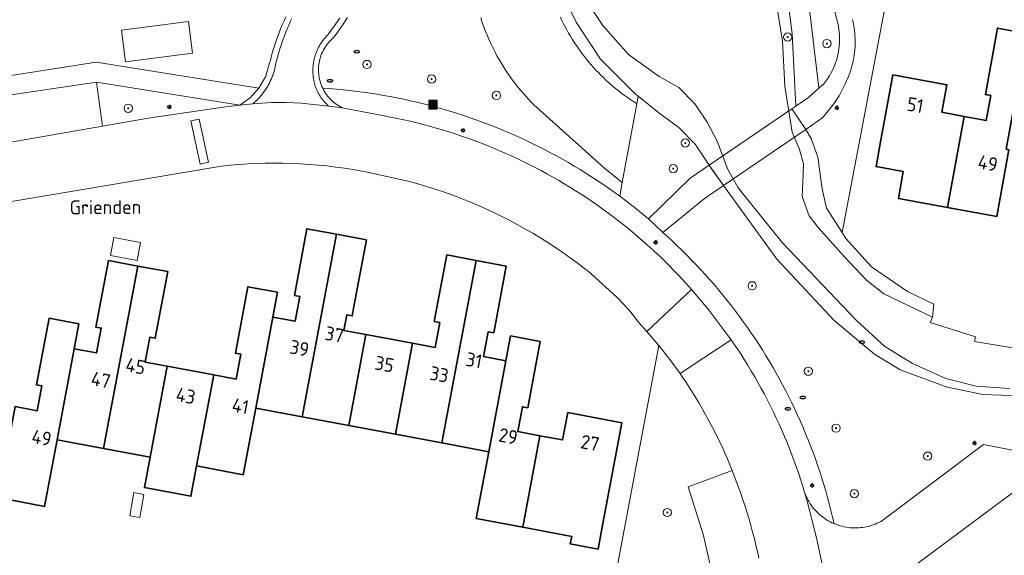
# Model space of a CAD drawing. Header units: metres. Extents: x 152610 to 160096, y 456114 to 462495.
# Tile 596 of 656: x 158899 to 158995, y 460584 to 460636. Entities that reach past the tile are written whole.
import ezdxf
from ezdxf.enums import TextEntityAlignment as Align

# ---------------------------------------------------------------- set-up
doc = ezdxf.new("R2010")
doc.units = ezdxf.units.M
doc.header["$LTSCALE"] = 0.5
doc.layers.get('0').update_dxf_attribs({"linetype": 'CONTINUOUS'})
for name, color, linetype, lineweight in [('B-PV-GK-BESCHOEIING-G', 251, 'GK-BESCHOEIING-SO', 18), ('B-PV-GR-BEPLANTING_CULTUUR_BODEMBEDEKKER-GV', 251, 'CONTINUOUS', 18), ('B-PV-GR-BEPLANTING_CULTUUR_BOSPLANTSOEN-GV', 251, 'CONTINUOUS', 18), ('B-PV-GR-BOOM-S', 251, 'CONTINUOUS', 25), ('B-PV-GW-TALUD_KRUIN-G', 251, 'CONTINUOUS', 18), ('B-PV-IE-MEUBILAIR-S', 251, 'CONTINUOUS', 25), ('B-PV-IE-MEUBILAIR_WEGMEUBILAIR_AFVALBAK-S', 251, 'CONTINUOUS', 25), ('B-PV-KW-KUNSTWERK_DEK-GV', 251, 'CONTINUOUS', 18), ('B-PV-OG-BEBOUWING-GV', 6, 'CONTINUOUS', 35), ('B-PV-OG-BEBOUWING-T18', 1, 'CONTINUOUS', 18), ('B-PV-OG-BEBOUWING_OVERBOUWING-GV', 251, 'CONTINUOUS', 18), ('B-PV-OG-TERREIN_BEGROEID-GV', 251, 'CONTINUOUS', 18), ('B-PV-OG-TERREIN_OEVER-GV', 251, 'CONTINUOUS', 18), ('B-PV-OG-TOPOGRAFIE-T18', 1, 'CONTINUOUS', 18), ('B-PV-OG-WATER_SLOOT-GV', 251, 'CONTINUOUS', 18), ('B-PV-VH-GESLOTENVERHARDING_ASFALT-GV', 251, 'CONTINUOUS', 18), ('B-PV-VH-OPENVERHARDING_BETONSTRAATSTEEN-GV', 251, 'CONTINUOUS', 18), ('B-PV-VH-OPENVERHARDING_STRAATBAKSTEEN-GV', 251, 'CONTINUOUS', 18), ('B-PV-VH-OPENVERHARDING_TEGEL-GV', 251, 'CONTINUOUS', 18)]:
    doc.layers.add(name, color=color, linetype=linetype, lineweight=lineweight)
doc.styles.add('NLCS-ISO', font='NLCS-ISO.ttf')
doc.styles.add('NLCS-ISO-M750-T18', font='NLCS-ISO.ttf', dxfattribs={"height": 1.35})
doc.linetypes.add('GK-BESCHOEIING-SO', pattern='A,18,-3,[1,NLCS.SHX,S=0.6,R=0,X=0,Y=0],-3', length=24)

# ---------------------------------------------------------------- blocks, each defined once
blk = doc.blocks.new('SIE-WEG_AFVALBAK-SO')
h = blk.add_hatch(color=256)
h.dxf.hatch_style = 1
h.paths.add_polyline_path([(-1.5, -1.5), (1.5, -1.5), (1.5, 1.5), (-1.5, 1.5)])
for points in [[(-2, -2), (2, -2), (2, 2), (-2, 2)], [(-1.5, -1.5), (1.5, -1.5), (1.5, 1.5), (-1.5, 1.5)]]:
    blk.add_lwpolyline(points, close=True)
blk = doc.blocks.new('SIE-MEUBILAIR_PAAL_LICHTMAST-SO')
for points in [[(-0.62, 0), (-1, 0)], [(-0.71, 0.71), (-0.44, 0.44)], [(0, 1), (0, 0.62)], [(0.44, 0.44), (0.71, 0.71)], [(1, 0), (0.62, 0)], [(-0.71, -0.71), (-0.44, -0.44)], [(0, -0.62), (0, -1)], [(0.44, -0.44), (0.71, -0.71)]]:
    blk.add_lwpolyline(points)
blk.add_circle((0, 0), 0.5)
blk = doc.blocks.new('SIE-MEUBILAIR_PUT_RIOOLPUT-SO')
blk.add_ellipse((0, 0), major_axis=(1.25, 0), ratio=0.54)
at = {"style": 'NLCS-ISO'}
blk.add_text('ri', height=0.75, dxfattribs=at).set_placement((-0.04, 0.07), align=Align.MIDDLE_CENTER)
blk = doc.blocks.new('SGR-BOOM_GBKN-SO')
at = {"linetype": 'ByBlock', "lineweight": 18}
h = blk.add_hatch(color=0, dxfattribs=at)
h.dxf.hatch_style = 1
edge = h.paths.add_edge_path()
edge.add_arc((0, 0), 0.25, 0, 360)
at = {"color": 0, "linetype": 'ByBlock', "lineweight": 18}
for radius in [2, 0.25]:
    blk.add_circle((0, 0), radius, dxfattribs=at)
at = {"color": 0, "linetype": 'ByBlock', "lineweight": 18, "style": 'NLCS-ISO'}
blk.add_attdef('SOORT', (2.5, 0), '', height=1.5, dxfattribs=at)

msp = doc.modelspace()

# ---------------------------------------------------------------- linework, layer by layer
at = {"layer": 'B-PV-GK-BESCHOEIING-G', "flags": 128}
msp.add_lwpolyline([(158972.488, 460638.699), (158973.219, 460634.067), (158973.466, 460629.677), (158974.157, 460625.226), (158974.844, 460623.616), (158975.269, 460622.126), (158975.25, 460621.099), (158975.132, 460618.964), (158975.819, 460617.091), (158976.706, 460615.944), (158979.228, 460613.108), (158981.386, 460610.834), (158983.079, 460609.487), (158987.795, 460607.237), (158987.595, 460606.693), (158991.987, 460605.309), (158991.887, 460604.846), (158997.568, 460603.906), (159000, 460604.084), (159009.831, 460603.875), (159009.897, 460605.01), (159023.642, 460605.421), (159026.704, 460605.531), (159028.714, 460605.432), (159029.573, 460605.334), (159030.74, 460605.155), (159030.577, 460604.199), (159037.124, 460602.476), (159037.66, 460603.561), (159038.989, 460603.009), (159040.285, 460602.214), (159041.111, 460601.403), (159041.986, 460600.187), (159042.584, 460598.889), (159043.248, 460596.96), (159043.653, 460595.49), (159042.049, 460582.561), (159038.569, 460567.627), (159037.183, 460554.256), (159035.132, 460522.961), (159034.151, 460500), (159034.164, 460499.325), (159034.181, 460498.048), (159034.191, 460496.771), (159034.192, 460495.494), (159034.186, 460494.218), (159034.171, 460492.941), (159034.149, 460491.664), (159034.118, 460490.388), (159034.08, 460489.112), (159034.034, 460487.836), (159033.979, 460486.56), (159033.917, 460485.285), (159033.846, 460484.01), (159033.768, 460482.736), (159033.682, 460481.462), (159033.587, 460480.189), (159033.485, 460478.916), (159032.218, 460454.291), (159032.224, 460454.159), (159032.236, 460453.798), (159032.24, 460453.436), (159032.235, 460453.075), (159032.223, 460452.714), (159032.202, 460452.353), (159032.174, 460451.993), (159032.138, 460451.633), (159032.094, 460451.275), (159032.041, 460450.917), (159031.981, 460450.561), (159031.913, 460450.206), (159031.838, 460449.853), (159031.754, 460449.501), (159031.663, 460449.152), (159031.564, 460448.804), (159031.457, 460448.459), (159031.342, 460448.116), (159031.221, 460447.776), (159031.091, 460447.439), (159030.954, 460447.104), (159030.81, 460446.773), (159030.659, 460446.445), (159030.5, 460446.121), (159030.334, 460445.8), (159030.161, 460445.482), (159029.981, 460445.169), (159029.915, 460445.058), (159029.726, 460444.751), (159029.53, 460444.447), (159029.327, 460444.148), (159029.117, 460443.854), (159028.902, 460443.564), (159028.679, 460443.279), (159028.451, 460443), (159028.216, 460442.725), (159027.976, 460442.455), (159027.729, 460442.191), (159027.477, 460441.933), (159027.219, 460441.68), (159026.955, 460441.433), (159026.686, 460441.192), (159026.412, 460440.956), (159026.133, 460440.727), (159025.849, 460440.504), (159025.559, 460440.288), (159025.265, 460440.078), (159024.967, 460439.875), (159024.664, 460439.678), (159024.357, 460439.488), (159024.045, 460439.304), (159023.73, 460439.128), (159023.411, 460438.959), (159023.284, 460438.906), (159023.116, 460438.843), (159022.945, 460438.787), (159022.771, 460438.739), (159022.596, 460438.699), (159022.419, 460438.667), (159022.241, 460438.643), (159022.062, 460438.626), (159021.882, 460438.618), (159021.702, 460438.618), (159021.523, 460438.625), (159021.343, 460438.641), (159021.165, 460438.664), (159020.988, 460438.696), (159020.813, 460438.735), (159020.639, 460438.782), (159020.003, 460439.03), (159019.417, 460439.382), (159019.384, 460439.406), (159019.242, 460439.515), (159019.104, 460439.63), (159018.972, 460439.752), (159018.846, 460439.879), (159018.725, 460440.012), (159018.61, 460440.15), (159018.502, 460440.293), (159018.4, 460440.441), (159018.304, 460440.593), (159018.216, 460440.749), (159018.134, 460440.909), (159018.06, 460441.072), (159017.993, 460441.239), (159017.934, 460441.408), (159017.882, 460441.58), (159017.838, 460441.754), (159017.802, 460441.93), (159017.799, 460441.949), (159017.771, 460442.126), (159017.751, 460442.305), (159017.74, 460442.484), (159017.736, 460442.663), (159017.74, 460442.842), (159017.752, 460443.021), (159017.773, 460443.2), (159017.801, 460443.377), (159017.837, 460443.553), (159017.88, 460443.727), (159017.932, 460443.898), (159017.991, 460444.068), (159018.058, 460444.234), (159018.132, 460444.398), (159018.213, 460444.558), (159018.301, 460444.714), (159018.396, 460444.866), (159018.498, 460445.014), (159018.606, 460445.157), (159018.721, 460445.295), (159018.842, 460445.428), (159018.968, 460445.555), (159019.284, 460445.967), (159019.593, 460446.384), (159019.895, 460446.805), (159020.192, 460447.231), (159020.481, 460447.662), (159020.764, 460448.097), (159021.04, 460448.536), (159021.31, 460448.979), (159021.572, 460449.427), (159021.828, 460449.879), (159022.076, 460450.334), (159022.318, 460450.793), (159022.552, 460451.256), (159022.78, 460451.723), (159023, 460452.193), (159023.212, 460452.666), (159023.418, 460453.142), (159023.616, 460453.622), (159023.806, 460454.105), (159023.99, 460454.59), (159024.165, 460455.078), (159024.333, 460455.569), (159024.494, 460456.063), (159024.647, 460456.559), (159024.792, 460457.057), (159024.93, 460457.557), (159025.06, 460458.059), (159025.182, 460458.564), (159025.296, 460459.07), (159025.402, 460459.578), (159025.501, 460460.087), (159025.592, 460460.598), (159025.675, 460461.11), (159025.75, 460461.624), (159025.817, 460462.138), (159025.876, 460462.654), (159025.599, 460464.87), (159025.097, 460467.438), (159024.46, 460469.488), (159023.282, 460472.032), (159022.762, 460472.977), (159022.534, 460473.968), (159022.509, 460474.915), (159022.597, 460475.884), (159022.753, 460476.381), (159023.36, 460477.058), (159023.873, 460478.084), (159024.102, 460479.341), (159024.249, 460482.334), (159023.741, 460487.269), (159023.647, 460488.801), (159023.845, 460490.673), (159024.394, 460496.534), (159024.79, 460499.999), (159024.79, 460500), (159026.86, 460505.851), (159028.242, 460509.662), (159028.411, 460510.124), (159028.573, 460510.589), (159028.727, 460511.056), (159028.874, 460511.526), (159029.013, 460511.998), (159029.144, 460512.473), (159029.267, 460512.949), (159029.383, 460513.427), (159029.491, 460513.908), (159029.591, 460514.389), (159029.683, 460514.873), (159029.768, 460515.358), (159029.844, 460515.844), (159029.913, 460516.331), (159029.973, 460516.82), (159030.026, 460517.309), (159030.071, 460517.799), (159030.107, 460518.29), (159030.136, 460518.781), (159030.151, 460519.11), (159030.028, 460522.313), (159029.568, 460525.486), (159026.937, 460541.841), (159026.922, 460541.968), (159026.854, 460542.592), (159026.794, 460543.217), (159026.742, 460543.843), (159026.698, 460544.469), (159026.662, 460545.096), (159026.634, 460545.723), (159026.613, 460546.351), (159026.601, 460546.978), (159026.597, 460547.606), (159026.601, 460548.234), (159026.613, 460548.862), (159026.633, 460549.49), (159026.66, 460550.117), (159026.696, 460550.744), (159026.74, 460551.37), (159026.792, 460551.996), (159026.852, 460552.621), (159026.919, 460553.245), (159026.995, 460553.868), (159027.078, 460554.491), (159027.17, 460555.112), (159027.269, 460555.732), (159027.377, 460556.351), (159027.492, 460556.968), (159027.615, 460557.584), (159027.746, 460558.198), (159027.884, 460558.81), (159028.031, 460559.421), (159028.185, 460560.029), (159028.347, 460560.636), (159028.517, 460561.24), (159028.694, 460561.843), (159028.879, 460562.443), (159029.072, 460563.04), (159029.272, 460563.635), (159029.48, 460564.228), (159032.882, 460574.857), (159034.949, 460584.895)], dxfattribs=at)
at = {"layer": 'B-PV-GR-BEPLANTING_CULTUUR_BODEMBEDEKKER-GV', "flags": 128}
msp.add_lwpolyline([(158906.575, 460630.069), (158907.156, 460625.808), (158911.603, 460626.563), (158918.891, 460627.654), (158920.517, 460627.838)], close=True, dxfattribs=at)
at = {"layer": 'B-PV-GR-BEPLANTING_CULTUUR_BOSPLANTSOEN-GV', "flags": 128}
for points in [[(158972.574, 460654.902), (158971.104, 460657.423), (158967.308, 460657.107), (158968.538, 460656.036), (158970.031, 460654.245), (158970.92, 460651.849), (158973.575, 460639.486), (158974.185, 460634.753), (158974.412, 460630.343), (158974.514, 460627.748), (158975.792, 460628.622), (158976.772, 460629.496), (158976.137, 460634.724), (158974.835, 460645.887)], [(158961.226, 460627.106), (158959.223, 460628.698), (158959.087, 460627.967), (158957.664, 460620.332), (158957.416, 460619), (158958.836, 460617.923), (158960.219, 460616.8), (158964.261, 460620.732), (158966.118, 460622.003), (158964.734, 460624.049), (158963.161, 460625.659)]]:
    msp.add_lwpolyline(points, close=True, dxfattribs=at)
for points in [[(158974.835, 460645.887), (158976.137, 460634.724), (158976.772, 460629.496), (158977.254, 460629.926), (158977.536, 460630.302), (158977.667, 460630.497), (158977.792, 460630.697), (158977.91, 460630.901), (158978.021, 460631.108), (158978.124, 460631.319), (158978.221, 460631.534), (158978.31, 460631.752), (158978.391, 460631.972), (158978.466, 460632.196), (158978.532, 460632.422), (158978.591, 460632.649), (158978.642, 460632.879), (158978.685, 460633.11), (158978.72, 460633.343), (158978.747, 460633.577), (158978.767, 460633.811), (158978.778, 460634.046), (158978.782, 460634.282), (158978.777, 460634.517), (158978.764, 460634.752), (158978.744, 460634.986), (158978.715, 460635.22), (158978.679, 460635.452), (158978.634, 460635.683), (158978.582, 460635.913), (158978.548, 460636.046), (158977.592, 460639.798)], [(158980.022, 460636.171), (158980.084, 460635.909), (158980.137, 460635.646), (158980.183, 460635.382), (158980.22, 460635.116), (158980.25, 460634.85), (158980.272, 460634.582), (158980.286, 460634.314), (158980.291, 460634.046), (158980.289, 460633.777), (158980.279, 460633.509), (158980.261, 460633.241), (158980.234, 460632.974), (158980.2, 460632.708), (158980.158, 460632.443), (158980.108, 460632.179), (158980.051, 460631.917), (158979.985, 460631.657), (158979.912, 460631.399), (158979.831, 460631.143), (158979.742, 460630.889), (158979.646, 460630.639), (158979.543, 460630.391), (158979.432, 460630.147), (158979.314, 460629.906), (158978.75, 460628.762), (158978.214, 460627.979), (158977.152, 460626.635), (158975.495, 460625.486), (158976.011, 460624.584), (158976.678, 460622.792), (158977.084, 460619.711), (158977.51, 460617.819), (158979.024, 460615.448), (158984.255, 460642.934)], [(158996.387, 460599.578), (158992.701, 460599.694), (158989.135, 460600.435), (158984.662, 460602.101), (158982.162, 460603.608), (158978.251, 460606.906), (158972.684, 460612.861), (158967.513, 460620.037), (158965.621, 460618.745), (158961.622, 460615.451), (158962.052, 460615.062), (158962.534, 460614.617), (158963.01, 460614.166), (158963.48, 460613.709), (158963.945, 460613.247), (158964.404, 460612.779), (158964.857, 460612.305), (158965.305, 460611.826), (158965.746, 460611.342), (158966.182, 460610.852), (158966.612, 460610.357), (158967.035, 460609.856), (158967.453, 460609.351), (158967.864, 460608.84), (158968.269, 460608.325), (158968.668, 460607.804), (158969.06, 460607.279), (158969.446, 460606.749), (158969.825, 460606.214), (158970.198, 460605.675), (158970.564, 460605.131), (158970.924, 460604.583), (158971.277, 460604.03), (158971.623, 460603.474), (158971.962, 460602.913), (158972.294, 460602.348), (158972.62, 460601.778), (158972.938, 460601.205), (158973.249, 460600.628), (158973.554, 460600.048), (158973.851, 460599.464), (158974.141, 460598.876), (158974.424, 460598.284), (158974.7, 460597.69), (158974.968, 460597.091), (158975.229, 460596.49), (158975.483, 460595.885), (158975.73, 460595.278), (158975.968, 460594.668), (158976.2, 460594.054), (158976.424, 460593.438), (158976.64, 460592.819), (158976.849, 460592.198), (158977.05, 460591.574), (158977.244, 460590.947), (158977.43, 460590.319), (158977.608, 460589.688), (158977.779, 460589.055), (158977.942, 460588.42), (158978.097, 460587.783), (158978.244, 460587.144), (158978.433, 460587.068), (158978.626, 460586.999), (158978.82, 460586.937), (158979.017, 460586.884), (158979.216, 460586.838), (158979.417, 460586.8), (158979.619, 460586.77), (158979.821, 460586.747), (158980.025, 460586.733), (158980.229, 460586.727), (158980.433, 460586.729), (158980.637, 460586.738), (158980.841, 460586.756), (158981.043, 460586.782), (158981.245, 460586.815), (158981.444, 460586.857), (158981.643, 460586.906), (158981.839, 460586.963), (158982.032, 460587.028), (158982.223, 460587.1), (158982.411, 460587.179), (158982.596, 460587.266), (158982.777, 460587.36), (158982.955, 460587.461), (158983.123, 460587.566), (158992.766, 460594.838), (158996.413, 460594.128)], [(158966.676, 460581.127), (158965.557, 460585.983), (158964.06, 460590.736), (158968.348, 460592.302), (158968.119, 460592.867), (158967.883, 460593.429), (158967.64, 460593.988), (158967.389, 460594.543), (158967.131, 460595.096), (158966.866, 460595.645), (158966.594, 460596.19), (158966.315, 460596.732), (158966.028, 460597.27), (158965.734, 460597.804), (158965.434, 460598.334), (158965.126, 460598.86), (158964.812, 460599.383), (158964.491, 460599.9), (158964.163, 460600.414), (158963.828, 460600.924), (158963.487, 460601.429), (158963.279, 460601.729), (158962.279, 460603.109), (158961.229, 460604.451), (158956.243, 460577.93)]]:
    msp.add_lwpolyline(points, dxfattribs=at)
at = {"layer": 'B-PV-GW-TALUD_KRUIN-G', "flags": 128}
msp.add_lwpolyline([(158976.772, 460629.496), (158976.137, 460634.724), (158974.835, 460645.887), (158972.574, 460654.902), (158971.104, 460657.423)], dxfattribs=at)
at = {"layer": 'B-PV-KW-KUNSTWERK_DEK-GV', "flags": 128}
msp.add_lwpolyline([(158967.513, 460620.037), (158975.495, 460625.486), (158974.128, 460627.484), (158966.118, 460622.003)], close=True, dxfattribs=at)
at = {"layer": 'B-PV-OG-BEBOUWING-GV', "flags": 128}
for points in [[(158997.114, 460634.792), (158994.121, 460635.34), (158992.94, 460628.868), (158993.472, 460628.772), (158993.031, 460626.356), (158990.871, 460626.75), (158989.259, 460617.894), (158994.052, 460617.019), (158995.235, 460623.501), (158994.964, 460623.55), (158996.574, 460632.399), (158996.673, 460632.381)], [(158990.871, 460626.75), (158988.72, 460627.143), (158989.208, 460629.829), (158983.944, 460630.784), (158982.763, 460624.284), (158982.32, 460621.86), (158984.971, 460621.376), (158984.494, 460618.764), (158989.259, 460617.894)], [(158929.916, 460615.281), (158927.03, 460615.822), (158925.812, 460609.34), (158926.343, 460609.24), (158925.889, 460606.824), (158923.728, 460607.23), (158922.066, 460598.373), (158926.585, 460597.526)], [(158932.814, 460614.737), (158929.916, 460615.281), (158926.585, 460597.526), (158931.104, 460596.679), (158932.765, 460605.536), (158930.614, 460605.939), (158930.895, 460607.44), (158931.427, 460607.34), (158931.598, 460608.254)], [(158943.471, 460612.739), (158940.62, 460613.273), (158939.407, 460606.793), (158939.935, 460606.693), (158939.482, 460604.277), (158937.283, 460604.689), (158935.622, 460595.832), (158940.14, 460594.985)], [(158910.602, 460612.193), (158907.739, 460612.731), (158906.524, 460606.258), (158907.054, 460606.159), (158906.601, 460603.743), (158904.417, 460604.153), (158902.757, 460595.303), (158907.276, 460594.452)], [(158913.504, 460611.648), (158910.602, 460612.193), (158907.276, 460594.452), (158911.793, 460593.602), (158913.454, 460602.455), (158911.306, 460602.858), (158911.759, 460605.274), (158912.29, 460605.175)], [(158946.397, 460612.191), (158943.471, 460612.739), (158940.14, 460594.985), (158944.697, 460594.13), (158946.358, 460602.988), (158944.197, 460603.392), (158944.65, 460605.808), (158945.181, 460605.709)], [(158924.181, 460609.645), (158921.294, 460610.187), (158920.079, 460603.715), (158920.61, 460603.615), (158920.157, 460601.199), (158917.973, 460601.608), (158916.311, 460592.751), (158920.851, 460591.896), (158922.066, 460598.373), (158923.728, 460607.23)], [(158904.87, 460606.567), (158901.977, 460607.112), (158900.759, 460600.639), (158901.292, 460600.54), (158900.836, 460598.123), (158898.675, 460598.53), (158897.013, 460589.672), (158901.541, 460588.819), (158902.757, 460595.303), (158904.417, 460604.153)], [(158937.283, 460604.689), (158932.765, 460605.536), (158931.104, 460596.679), (158935.622, 460595.832)], [(158949.699, 460604.863), (158946.81, 460605.403), (158946.358, 460602.988), (158944.697, 460594.13), (158943.482, 460587.645), (158948, 460586.797), (158949.672, 460595.695), (158947.508, 460596.101), (158947.96, 460598.517), (158948.492, 460598.417)], [(158917.973, 460601.608), (158913.454, 460602.455), (158911.793, 460593.602), (158911.239, 460590.653), (158915.757, 460589.802), (158916.311, 460592.751)], [(158957.624, 460596.96), (158952.364, 460597.945), (158951.864, 460595.284), (158949.672, 460595.695), (158948, 460586.797), (158952.754, 460585.905), (158952.616, 460585.168), (158955.318, 460584.662), (158955.783, 460587.149)]]:
    msp.add_lwpolyline(points, close=True, dxfattribs=at)
at = {"layer": 'B-PV-OG-BEBOUWING_OVERBOUWING-GV', "flags": 128}
for points in [[(158915.917, 460632.884), (158915.526, 460635.97), (158909.011, 460635.145), (158909.402, 460632.058)], [(158910.869, 460614.496), (158908.288, 460614.979), (158907.956, 460613.208), (158910.538, 460612.725)], [(158911.19, 460589.991), (158910.216, 460590.161), (158909.821, 460587.894), (158910.795, 460587.724)]]:
    msp.add_lwpolyline(points, close=True, dxfattribs=at)
at = {"layer": 'B-PV-OG-TERREIN_BEGROEID-GV', "flags": 128}
for points in [[(158951.654, 460636.382), (158951.802, 460636.071), (158951.956, 460635.762), (158952.116, 460635.456), (158952.28, 460635.153), (158952.45, 460634.853), (158952.625, 460634.556), (158952.806, 460634.262), (158952.991, 460633.971), (158953.181, 460633.683), (158953.376, 460633.399), (158953.577, 460633.118), (158953.782, 460632.841), (158953.992, 460632.567), (158954.206, 460632.297), (158954.426, 460632.03), (158954.649, 460631.768), (158954.878, 460631.509), (158955.111, 460631.255), (158955.348, 460631.004), (158955.589, 460630.758), (158955.835, 460630.516), (158956.085, 460630.278), (158956.339, 460630.045), (158956.597, 460629.816), (158956.859, 460629.592), (158957.125, 460629.372), (158957.394, 460629.157), (158957.668, 460628.946), (158957.945, 460628.741), (158958.225, 460628.54), (158958.509, 460628.344), (158958.797, 460628.153), (158959.087, 460627.967), (158959.223, 460628.698), (158958.847, 460628.997), (158955.539, 460632.316), (158953.198, 460635.898), (158951.946, 460638.515)], [(158930.988, 460636.375), (158930.622, 460635.827), (158930.249, 460635.284), (158929.869, 460634.745), (158929.629, 460634.412), (158929.492, 460634.293), (158929.361, 460634.169), (158929.236, 460634.039), (158929.116, 460633.904), (158929.003, 460633.763), (158928.896, 460633.617), (158928.795, 460633.467), (158928.701, 460633.313), (158928.615, 460633.154), (158928.535, 460632.992), (158928.462, 460632.827), (158928.397, 460632.658), (158928.339, 460632.487), (158928.289, 460632.313), (158928.247, 460632.138), (158928.213, 460631.96), (158928.186, 460631.782), (158928.168, 460631.602), (158928.157, 460631.421), (158928.154, 460631.241), (158928.159, 460631.06), (158928.173, 460630.88), (158928.194, 460630.7), (158928.223, 460630.522), (158928.26, 460630.345), (158928.305, 460630.17), (158928.358, 460629.997), (158928.418, 460629.827), (158928.486, 460629.659), (158928.561, 460629.494), (158928.569, 460629.494), (158929.229, 460629.447), (158929.889, 460629.392), (158930.548, 460629.329), (158931.206, 460629.258), (158931.863, 460629.179), (158932.519, 460629.093), (158933.175, 460628.998), (158933.828, 460628.895), (158934.481, 460628.785), (158935.133, 460628.667), (158935.782, 460628.541), (158936.431, 460628.407), (158937.077, 460628.265), (158937.722, 460628.115), (158938.365, 460627.957), (158939.006, 460627.792), (158939.645, 460627.619), (158940.282, 460627.439), (158940.917, 460627.251), (158941.549, 460627.054), (158942.179, 460626.851), (158942.806, 460626.64), (158943.431, 460626.421), (158944.053, 460626.195), (158944.672, 460625.961), (158945.289, 460625.72), (158945.902, 460625.471), (158946.513, 460625.215), (158947.12, 460624.951), (158947.724, 460624.681), (158948.325, 460624.403), (158948.922, 460624.117), (158949.516, 460623.825), (158950.106, 460623.525), (158950.693, 460623.218), (158951.276, 460622.905), (158951.855, 460622.584), (158952.43, 460622.256), (158953.001, 460621.921), (158953.568, 460621.58), (158954.131, 460621.231), (158954.69, 460620.876), (158955.244, 460620.514), (158955.794, 460620.145), (158956.339, 460619.77), (158956.88, 460619.388), (158957.416, 460619), (158957.664, 460620.332), (158955.979, 460621.692), (158949.353, 460627.622), (158949.087, 460627.88), (158948.827, 460628.142), (158948.571, 460628.41), (158948.319, 460628.681), (158948.073, 460628.958), (158947.832, 460629.238), (158947.595, 460629.523), (158947.364, 460629.812), (158947.138, 460630.105), (158946.917, 460630.402), (158946.702, 460630.703), (158946.492, 460631.008), (158946.288, 460631.317), (158946.089, 460631.629), (158945.896, 460631.945), (158945.708, 460632.264), (158945.526, 460632.586), (158945.35, 460632.912), (158945.18, 460633.24), (158945.016, 460633.572), (158944.857, 460633.907), (158944.705, 460634.244), (158944.559, 460634.584), (158944.419, 460634.927), (158944.285, 460635.271), (158944.157, 460635.619), (158944.035, 460635.968), (158943.92, 460636.32)], [(158943.92, 460636.32), (158944.035, 460635.968), (158944.157, 460635.619), (158944.285, 460635.271), (158944.419, 460634.927), (158944.559, 460634.584), (158944.705, 460634.244), (158944.857, 460633.907), (158945.016, 460633.572), (158945.18, 460633.24), (158945.35, 460632.912), (158945.526, 460632.586), (158945.708, 460632.264), (158945.896, 460631.945), (158946.089, 460631.629), (158946.288, 460631.317), (158946.492, 460631.008), (158946.702, 460630.703), (158946.917, 460630.402), (158947.138, 460630.105), (158947.364, 460629.812), (158947.595, 460629.523), (158947.832, 460629.238), (158948.073, 460628.958), (158948.319, 460628.681), (158948.571, 460628.41), (158948.827, 460628.142), (158949.087, 460627.88), (158949.353, 460627.622), (158955.979, 460621.692), (158957.664, 460620.332), (158959.087, 460627.967), (158958.797, 460628.153), (158958.509, 460628.344), (158958.225, 460628.54), (158957.945, 460628.741), (158957.668, 460628.946), (158957.394, 460629.157), (158957.125, 460629.372), (158956.859, 460629.592), (158956.597, 460629.816), (158956.339, 460630.045), (158956.085, 460630.278), (158955.835, 460630.516), (158955.589, 460630.758), (158955.348, 460631.004), (158955.111, 460631.255), (158954.878, 460631.509), (158954.649, 460631.768), (158954.426, 460632.03), (158954.206, 460632.297), (158953.992, 460632.567), (158953.782, 460632.841), (158953.577, 460633.118), (158953.376, 460633.399), (158953.181, 460633.683), (158952.991, 460633.971), (158952.806, 460634.262), (158952.625, 460634.556), (158952.45, 460634.853), (158952.28, 460635.153), (158952.116, 460635.456), (158951.956, 460635.762), (158951.802, 460636.071), (158951.654, 460636.382)]]:
    msp.add_lwpolyline(points, dxfattribs=at)
at = {"layer": 'B-PV-OG-TERREIN_OEVER-GV', "flags": 128}
for points in [[(158972.488, 460638.699), (158973.219, 460634.067), (158973.466, 460629.677), (158974.157, 460625.226), (158974.844, 460623.616), (158975.269, 460622.126), (158975.25, 460621.099), (158975.132, 460618.964), (158975.819, 460617.091), (158976.706, 460615.944), (158979.228, 460613.108), (158981.386, 460610.834), (158983.079, 460609.487), (158987.795, 460607.237), (158987.935, 460608.486), (158985.375, 460609.732), (158981.867, 460612.124), (158979.387, 460614.88), (158979.024, 460615.448), (158977.51, 460617.819), (158977.084, 460619.711), (158976.678, 460622.792), (158976.011, 460624.584), (158975.495, 460625.486), (158974.128, 460627.484), (158974.514, 460627.748), (158974.412, 460630.343), (158974.185, 460634.753), (158973.575, 460639.486)], [(158951.946, 460638.515), (158953.198, 460635.898), (158955.539, 460632.316), (158958.847, 460628.997), (158959.223, 460628.698), (158961.226, 460627.106), (158963.161, 460625.659), (158964.734, 460624.049), (158966.118, 460622.003), (158966.449, 460621.514), (158967.513, 460620.037), (158972.684, 460612.861), (158978.251, 460606.906), (158982.162, 460603.608), (158984.662, 460602.101), (158989.135, 460600.435), (158992.701, 460599.694), (158996.387, 460599.578)], [(158995.281, 460600.3), (158992.058, 460600.517), (158989.117, 460601.258), (158985.872, 460602.705), (158983.191, 460604.353), (158980.429, 460606.887), (158973.188, 460614.491), (158968.932, 460619.803), (158967.902, 460621.655), (158966.912, 460624.272), (158965.902, 460626.184), (158964.732, 460627.955), (158963.159, 460629.544), (158961.264, 460630.63), (158958.26, 460632.781), (158955.78, 460635.598), (158953.963, 460638.334)]]:
    msp.add_lwpolyline(points, dxfattribs=at)
at = {"layer": 'B-PV-OG-WATER_SLOOT-GV', "flags": 128}
for points in [[(158997.568, 460603.906), (158991.887, 460604.846), (158991.987, 460605.309), (158987.595, 460606.693), (158987.795, 460607.237), (158983.079, 460609.487), (158981.386, 460610.834), (158979.228, 460613.108), (158976.706, 460615.944), (158975.819, 460617.091), (158975.132, 460618.964), (158975.25, 460621.099), (158975.269, 460622.126), (158974.844, 460623.616), (158974.157, 460625.226), (158973.466, 460629.677), (158973.219, 460634.067), (158972.488, 460638.699)], [(158953.963, 460638.334), (158955.78, 460635.598), (158958.26, 460632.781), (158961.264, 460630.63), (158963.159, 460629.544), (158964.732, 460627.955), (158965.902, 460626.184), (158966.912, 460624.272), (158967.902, 460621.655), (158968.932, 460619.803), (158973.188, 460614.491), (158980.429, 460606.887), (158983.191, 460604.353), (158985.872, 460602.705), (158989.117, 460601.258), (158992.058, 460600.517), (158995.281, 460600.3)]]:
    msp.add_lwpolyline(points, dxfattribs=at)
at = {"layer": 'B-PV-VH-GESLOTENVERHARDING_ASFALT-GV', "flags": 128}
msp.add_lwpolyline([(158974.128, 460627.484), (158966.118, 460622.003), (158967.513, 460620.037), (158975.495, 460625.486)], close=True, dxfattribs=at)
at = {"layer": 'B-PV-VH-OPENVERHARDING_BETONSTRAATSTEEN-GV', "flags": 128}
for points in [[(158917.485, 460622.288), (158916.577, 460626.479), (158915.745, 460626.299), (158916.653, 460622.108)], [(158966.016, 460608.014), (158964.39, 460609.899), (158960.059, 460605.829), (158960.259, 460605.606), (158961.229, 460604.451), (158962.279, 460603.109), (158963.279, 460601.729), (158965.601, 460603.274), (158968.243, 460605.032)]]:
    msp.add_lwpolyline(points, close=True, dxfattribs=at)
msp.add_lwpolyline([(158970.946, 460583.79), (158970.805, 460584.426), (158970.656, 460585.061), (158970.499, 460585.694), (158970.334, 460586.324), (158970.162, 460586.953), (158969.982, 460587.58), (158969.794, 460588.204), (158969.599, 460588.826), (158969.396, 460589.445), (158969.185, 460590.062), (158968.967, 460590.676), (158968.741, 460591.288), (158968.508, 460591.896), (158968.348, 460592.302), (158964.06, 460590.736), (158965.557, 460585.983), (158966.676, 460581.127)], dxfattribs=at)
at = {"layer": 'B-PV-VH-OPENVERHARDING_STRAATBAKSTEEN-GV', "flags": 128}
for points in [[(158924.983, 460636.42), (158924.806, 460636.042), (158924.636, 460635.66), (158924.474, 460635.275), (158924.319, 460634.887), (158924.171, 460634.495), (158924.031, 460634.102), (158923.899, 460633.705), (158923.774, 460633.306), (158923.656, 460632.905), (158923.547, 460632.502), (158923.445, 460632.097), (158923.41, 460631.949), (158923.036, 460630.652), (158922.37, 460629.478), (158921.532, 460628.558), (158920.517, 460627.838), (158921.769, 460627.972), (158921.856, 460628.045), (158921.941, 460628.119), (158922.025, 460628.195), (158922.108, 460628.273), (158922.189, 460628.352), (158922.269, 460628.432), (158922.347, 460628.514), (158922.424, 460628.597), (158922.5, 460628.681), (158922.574, 460628.767), (158922.646, 460628.854), (158922.717, 460628.943), (158922.786, 460629.032), (158922.854, 460629.123), (158922.92, 460629.215), (158922.985, 460629.308), (158923.048, 460629.403), (158923.109, 460629.498), (158923.168, 460629.595), (158923.226, 460629.692), (158923.282, 460629.791), (158923.336, 460629.89), (158923.389, 460629.991), (158923.439, 460630.092), (158923.488, 460630.194), (158923.535, 460630.297), (158923.58, 460630.401), (158923.624, 460630.506), (158923.665, 460630.612), (158923.705, 460630.718), (158923.742, 460630.825), (158923.778, 460630.932), (158923.812, 460631.04), (158923.844, 460631.149), (158923.874, 460631.258), (158923.902, 460631.368), (158923.928, 460631.479), (158923.952, 460631.589), (158923.974, 460631.701), (158923.994, 460631.812), (158924.08, 460632.165), (158924.171, 460632.517), (158924.269, 460632.867), (158924.373, 460633.215), (158924.482, 460633.562), (158924.598, 460633.906), (158924.719, 460634.249), (158924.847, 460634.589), (158924.98, 460634.927), (158925.119, 460635.263), (158925.263, 460635.597), (158925.413, 460635.927), (158925.569, 460636.256)], [(158925.569, 460636.256), (158925.413, 460635.927), (158925.263, 460635.597), (158925.119, 460635.263), (158924.98, 460634.927), (158924.847, 460634.589), (158924.719, 460634.249), (158924.598, 460633.906), (158924.482, 460633.562), (158924.373, 460633.215), (158924.269, 460632.867), (158924.171, 460632.517), (158924.08, 460632.165), (158923.994, 460631.812), (158923.974, 460631.701), (158923.952, 460631.589), (158923.928, 460631.479), (158923.902, 460631.368), (158923.874, 460631.258), (158923.844, 460631.149), (158923.812, 460631.04), (158923.778, 460630.932), (158923.742, 460630.825), (158923.705, 460630.718), (158923.665, 460630.612), (158923.624, 460630.506), (158923.58, 460630.401), (158923.535, 460630.297), (158923.488, 460630.194), (158923.439, 460630.092), (158923.389, 460629.991), (158923.336, 460629.89), (158923.282, 460629.791), (158923.226, 460629.692), (158923.168, 460629.595), (158923.109, 460629.498), (158923.048, 460629.403), (158922.985, 460629.308), (158922.92, 460629.215), (158922.854, 460629.123), (158922.786, 460629.032), (158922.717, 460628.943), (158922.646, 460628.854), (158922.574, 460628.767), (158922.5, 460628.681), (158922.424, 460628.597), (158922.347, 460628.514), (158922.269, 460628.432), (158922.189, 460628.352), (158922.108, 460628.273), (158922.025, 460628.195), (158921.941, 460628.119), (158921.856, 460628.045), (158921.769, 460627.972), (158923.584, 460628.094), (158925.03, 460628.084), (158926.489, 460628.023), (158929.166, 460627.732), (158929.105, 460627.787), (158929.044, 460627.843), (158928.984, 460627.9), (158928.925, 460627.958), (158928.867, 460628.017), (158928.811, 460628.077), (158928.755, 460628.138), (158928.7, 460628.2), (158928.647, 460628.263), (158928.595, 460628.327), (158928.543, 460628.392), (158928.493, 460628.458), (158928.444, 460628.524), (158928.396, 460628.592), (158928.35, 460628.66), (158928.304, 460628.729), (158928.26, 460628.799), (158928.217, 460628.869), (158928.175, 460628.941), (158928.135, 460629.013), (158928.096, 460629.085), (158928.058, 460629.159), (158928.021, 460629.233), (158927.987, 460629.312), (158927.955, 460629.392), (158927.924, 460629.472), (158927.894, 460629.552), (158927.866, 460629.633), (158927.839, 460629.715), (158927.814, 460629.797), (158927.79, 460629.88), (158927.768, 460629.963), (158927.747, 460630.046), (158927.727, 460630.13), (158927.709, 460630.214), (158927.693, 460630.298), (158927.678, 460630.383), (158927.664, 460630.467), (158927.652, 460630.552), (158927.641, 460630.638), (158927.632, 460630.723), (158927.625, 460630.809), (158927.619, 460630.894), (158927.614, 460630.98), (158927.611, 460631.066), (158927.609, 460631.152), (158927.609, 460631.238), (158927.611, 460631.323), (158927.614, 460631.409), (158927.618, 460631.495), (158927.624, 460631.581), (158927.631, 460631.666), (158927.64, 460631.752), (158927.651, 460631.837), (158927.663, 460631.922), (158927.676, 460632.007), (158927.691, 460632.092), (158927.707, 460632.176), (158927.725, 460632.26), (158927.744, 460632.344), (158927.765, 460632.427), (158927.787, 460632.51), (158927.811, 460632.593), (158927.836, 460632.675), (158927.862, 460632.756), (158927.89, 460632.838), (158927.92, 460632.918), (158927.951, 460632.999), (158927.983, 460633.078), (158928.016, 460633.157), (158928.051, 460633.236), (158928.087, 460633.314), (158928.125, 460633.391), (158928.164, 460633.467), (158928.205, 460633.543), (158928.246, 460633.618), (158928.289, 460633.693), (158928.334, 460633.766), (158928.379, 460633.839), (158928.426, 460633.911), (158928.474, 460633.982), (158928.523, 460634.053), (158928.574, 460634.122), (158928.626, 460634.191), (158928.679, 460634.258), (158928.733, 460634.325), (158928.788, 460634.391), (158928.844, 460634.456), (158928.902, 460634.519), (158928.961, 460634.582), (158929.02, 460634.644), (158929.081, 460634.704), (158929.143, 460634.764), (158929.69, 460635.531), (158930.223, 460636.308)], [(158930.223, 460636.308), (158929.69, 460635.531), (158929.143, 460634.764), (158929.081, 460634.704), (158929.02, 460634.644), (158928.961, 460634.582), (158928.902, 460634.519), (158928.844, 460634.456), (158928.788, 460634.391), (158928.733, 460634.325), (158928.679, 460634.258), (158928.626, 460634.191), (158928.574, 460634.122), (158928.523, 460634.053), (158928.474, 460633.982), (158928.426, 460633.911), (158928.379, 460633.839), (158928.334, 460633.766), (158928.289, 460633.693), (158928.246, 460633.618), (158928.205, 460633.543), (158928.164, 460633.467), (158928.125, 460633.391), (158928.087, 460633.314), (158928.051, 460633.236), (158928.016, 460633.157), (158927.983, 460633.078), (158927.951, 460632.999), (158927.92, 460632.918), (158927.89, 460632.838), (158927.862, 460632.756), (158927.836, 460632.675), (158927.811, 460632.593), (158927.787, 460632.51), (158927.765, 460632.427), (158927.744, 460632.344), (158927.725, 460632.26), (158927.707, 460632.176), (158927.691, 460632.092), (158927.676, 460632.007), (158927.663, 460631.922), (158927.651, 460631.837), (158927.64, 460631.752), (158927.631, 460631.666), (158927.624, 460631.581), (158927.618, 460631.495), (158927.614, 460631.409), (158927.611, 460631.323), (158927.609, 460631.238), (158927.609, 460631.152), (158927.611, 460631.066), (158927.614, 460630.98), (158927.619, 460630.894), (158927.625, 460630.809), (158927.632, 460630.723), (158927.641, 460630.638), (158927.652, 460630.552), (158927.664, 460630.467), (158927.678, 460630.383), (158927.693, 460630.298), (158927.709, 460630.214), (158927.727, 460630.13), (158927.747, 460630.046), (158927.768, 460629.963), (158927.79, 460629.88), (158927.814, 460629.797), (158927.839, 460629.715), (158927.866, 460629.633), (158927.894, 460629.552), (158927.924, 460629.472), (158927.955, 460629.392), (158927.987, 460629.312), (158928.021, 460629.233), (158928.058, 460629.159), (158928.096, 460629.085), (158928.135, 460629.013), (158928.175, 460628.941), (158928.217, 460628.869), (158928.26, 460628.799), (158928.304, 460628.729), (158928.35, 460628.66), (158928.396, 460628.592), (158928.444, 460628.524), (158928.493, 460628.458), (158928.543, 460628.392), (158928.595, 460628.327), (158928.647, 460628.263), (158928.7, 460628.2), (158928.755, 460628.138), (158928.811, 460628.077), (158928.867, 460628.017), (158928.925, 460627.958), (158928.984, 460627.9), (158929.044, 460627.843), (158929.105, 460627.787), (158929.166, 460627.732), (158930.452, 460627.59), (158930.291, 460627.674), (158930.133, 460627.766), (158929.979, 460627.864), (158929.83, 460627.969), (158929.686, 460628.08), (158929.547, 460628.198), (158929.413, 460628.321), (158929.285, 460628.45), (158929.162, 460628.585), (158929.046, 460628.725), (158928.935, 460628.87), (158928.832, 460629.02), (158928.734, 460629.174), (158928.644, 460629.332), (158928.561, 460629.494), (158928.486, 460629.659), (158928.418, 460629.827), (158928.358, 460629.997), (158928.305, 460630.17), (158928.26, 460630.345), (158928.223, 460630.522), (158928.194, 460630.7), (158928.173, 460630.88), (158928.159, 460631.06), (158928.154, 460631.241), (158928.157, 460631.421), (158928.168, 460631.602), (158928.186, 460631.782), (158928.213, 460631.96), (158928.247, 460632.138), (158928.289, 460632.313), (158928.339, 460632.487), (158928.397, 460632.658), (158928.462, 460632.827), (158928.535, 460632.992), (158928.615, 460633.154), (158928.701, 460633.313), (158928.795, 460633.467), (158928.896, 460633.617), (158929.003, 460633.763), (158929.116, 460633.904), (158929.236, 460634.039), (158929.361, 460634.169), (158929.492, 460634.293), (158929.629, 460634.412), (158929.869, 460634.745), (158930.249, 460635.284), (158930.622, 460635.827), (158930.988, 460636.375)], [(158897.741, 460618.367), (158918.722, 460621.898), (158919.573, 460621.988), (158920.425, 460622.062), (158921.279, 460622.12), (158922.134, 460622.163), (158922.989, 460622.189), (158923.845, 460622.199), (158924.7, 460622.193), (158925.556, 460622.171), (158926.411, 460622.134), (158927.265, 460622.08), (158928.118, 460622.01), (158928.969, 460621.924), (158929.819, 460621.823), (158930.666, 460621.705), (158931.512, 460621.572), (158932.354, 460621.423), (158932.741, 460621.349), (158936.981, 460620.411), (158937.819, 460620.181), (158938.653, 460619.935), (158939.482, 460619.674), (158940.306, 460619.399), (158941.125, 460619.108), (158941.939, 460618.802), (158942.747, 460618.481), (158943.548, 460618.145), (158944.344, 460617.795), (158945.132, 460617.429), (158945.914, 460617.05), (158946.689, 460616.656), (158947.457, 460616.248), (158948.216, 460615.826), (158948.968, 460615.39), (158949.712, 460614.94), (158950.448, 460614.477), (158951.174, 460614), (158951.892, 460613.51), (158952.601, 460613.007), (158953.3, 460612.491), (158953.99, 460611.962), (158954.67, 460611.42), (158954.683, 460611.409), (158957.12, 460609.188), (158957.813, 460608.454), (158958.494, 460607.709), (158959.253, 460606.729), (158960.059, 460605.829), (158964.39, 460609.899), (158963.584, 460610.832), (158963.14, 460611.305), (158962.69, 460611.773), (158962.235, 460612.234), (158961.774, 460612.691), (158961.307, 460613.141), (158960.835, 460613.586), (158960.357, 460614.025), (158959.874, 460614.458), (158959.385, 460614.885), (158958.892, 460615.306), (158958.393, 460615.721), (158957.889, 460616.129), (158957.38, 460616.532), (158956.867, 460616.928), (158956.348, 460617.317), (158955.825, 460617.701), (158955.297, 460618.078), (158954.764, 460618.448), (158954.227, 460618.811), (158953.685, 460619.168), (158953.139, 460619.519), (158952.589, 460619.862), (158952.034, 460620.199), (158951.476, 460620.529), (158950.913, 460620.852), (158950.347, 460621.168), (158949.776, 460621.477), (158949.202, 460621.779), (158948.624, 460622.074), (158948.043, 460622.361), (158947.458, 460622.642), (158946.87, 460622.915), (158946.278, 460623.181), (158945.683, 460623.44), (158945.085, 460623.691), (158944.484, 460623.935), (158943.88, 460624.171), (158943.273, 460624.4), (158942.663, 460624.622), (158942.051, 460624.836), (158941.436, 460625.042), (158940.818, 460625.241), (158940.198, 460625.432), (158939.576, 460625.616), (158938.952, 460625.792), (158938.325, 460625.96), (158937.696, 460626.12), (158937.066, 460626.273), (158936.434, 460626.418), (158935.799, 460626.554), (158935.164, 460626.684), (158934.527, 460626.805), (158930.452, 460627.59), (158929.166, 460627.732), (158926.489, 460628.023), (158925.03, 460628.084), (158923.584, 460628.094), (158921.769, 460627.972), (158920.517, 460627.838), (158918.891, 460627.654), (158911.603, 460626.563), (158907.156, 460625.808), (158897.53, 460624.099)], [(158977.134, 460583.036), (158976.873, 460584.25), (158976.597, 460585.461), (158976.307, 460586.668), (158976.084, 460587.557), (158975.853, 460588.444), (158975.615, 460589.33), (158975.37, 460590.213), (158975.321, 460590.363), (158975.264, 460590.558), (158975.215, 460590.755), (158975.018, 460591.373), (158974.813, 460591.989), (158974.6, 460592.602), (158974.38, 460593.212), (158974.153, 460593.82), (158973.918, 460594.425), (158973.676, 460595.027), (158973.426, 460595.625), (158973.169, 460596.221), (158972.904, 460596.813), (158972.632, 460597.403), (158972.353, 460597.988), (158972.067, 460598.571), (158971.774, 460599.15), (158971.473, 460599.725), (158971.166, 460600.296), (158970.851, 460600.863), (158970.53, 460601.427), (158970.201, 460601.986), (158969.866, 460602.542), (158969.524, 460603.093), (158969.175, 460603.64), (158968.819, 460604.183), (158968.457, 460604.721), (158968.243, 460605.032), (158965.601, 460603.274), (158963.279, 460601.729), (158963.487, 460601.429), (158963.828, 460600.924), (158964.163, 460600.414), (158964.491, 460599.9), (158964.812, 460599.383), (158965.126, 460598.86), (158965.434, 460598.334), (158965.734, 460597.804), (158966.028, 460597.27), (158966.315, 460596.732), (158966.594, 460596.19), (158966.866, 460595.645), (158967.131, 460595.096), (158967.389, 460594.543), (158967.64, 460593.988), (158967.883, 460593.429), (158968.119, 460592.867), (158968.348, 460592.302), (158968.508, 460591.896), (158968.741, 460591.288), (158968.967, 460590.676), (158969.185, 460590.062), (158969.396, 460589.445), (158969.599, 460588.826), (158969.794, 460588.204), (158969.982, 460587.58), (158970.162, 460586.953), (158970.334, 460586.324), (158970.499, 460585.694), (158970.656, 460585.061), (158970.805, 460584.426), (158970.946, 460583.79)], [(158996.413, 460594.128), (158992.766, 460594.838), (158983.123, 460587.566), (158982.955, 460587.461), (158982.777, 460587.36), (158982.596, 460587.266), (158982.411, 460587.179), (158982.223, 460587.1), (158982.032, 460587.028), (158981.839, 460586.963), (158981.643, 460586.906), (158981.444, 460586.857), (158981.245, 460586.815), (158981.043, 460586.782), (158980.841, 460586.756), (158980.637, 460586.738), (158980.433, 460586.729), (158980.229, 460586.727), (158980.025, 460586.733), (158979.821, 460586.747), (158979.619, 460586.77), (158979.417, 460586.8), (158979.216, 460586.838), (158979.017, 460586.884), (158978.82, 460586.937), (158978.626, 460586.999), (158978.433, 460587.068), (158978.244, 460587.144), (158978.225, 460587.152), (158978.04, 460587.235), (158977.858, 460587.325), (158977.68, 460587.423), (158977.506, 460587.527), (158977.336, 460587.639), (158977.17, 460587.756), (158977.01, 460587.881), (158976.854, 460588.011), (158976.704, 460588.147), (158976.559, 460588.29), (158976.42, 460588.438), (158976.286, 460588.591), (158976.159, 460588.749), (158976.038, 460588.913), (158975.924, 460589.08), (158975.817, 460589.253), (158975.716, 460589.429), (158975.622, 460589.609), (158975.536, 460589.793), (158975.457, 460589.98), (158975.385, 460590.17), (158975.37, 460590.213), (158975.615, 460589.33), (158975.853, 460588.444), (158976.084, 460587.557), (158976.307, 460586.668), (158976.597, 460585.461), (158976.873, 460584.25), (158977.134, 460583.036)], [(158979.956, 460578.498), (159000, 460593.429)]]:
    msp.add_lwpolyline(points, dxfattribs=at)
msp.add_lwpolyline([(158916.577, 460626.479), (158917.485, 460622.288), (158916.653, 460622.108), (158915.745, 460626.299)], close=True, dxfattribs=at)
at = {"layer": 'B-PV-VH-OPENVERHARDING_TEGEL-GV', "flags": 128}
for points in [[(158977.592, 460639.798), (158978.548, 460636.046), (158978.582, 460635.913), (158978.634, 460635.683), (158978.679, 460635.452), (158978.715, 460635.22), (158978.744, 460634.986), (158978.764, 460634.752), (158978.777, 460634.517), (158978.782, 460634.282), (158978.778, 460634.046), (158978.767, 460633.811), (158978.747, 460633.577), (158978.72, 460633.343), (158978.685, 460633.11), (158978.642, 460632.879), (158978.591, 460632.649), (158978.532, 460632.422), (158978.466, 460632.196), (158978.391, 460631.972), (158978.31, 460631.752), (158978.221, 460631.534), (158978.124, 460631.319), (158978.021, 460631.108), (158977.91, 460630.901), (158977.792, 460630.697), (158977.667, 460630.497), (158977.536, 460630.302), (158977.254, 460629.926), (158976.772, 460629.496), (158975.792, 460628.622), (158974.514, 460627.748), (158974.128, 460627.484), (158975.495, 460625.486), (158977.152, 460626.635), (158978.214, 460627.979), (158978.75, 460628.762), (158979.314, 460629.906), (158979.432, 460630.147), (158979.543, 460630.391), (158979.646, 460630.639), (158979.742, 460630.889), (158979.831, 460631.143), (158979.912, 460631.399), (158979.985, 460631.657), (158980.051, 460631.917), (158980.108, 460632.179), (158980.158, 460632.443), (158980.2, 460632.708), (158980.234, 460632.974), (158980.261, 460633.241), (158980.279, 460633.509), (158980.289, 460633.777), (158980.291, 460634.046), (158980.286, 460634.314), (158980.272, 460634.582), (158980.25, 460634.85), (158980.22, 460635.116), (158980.183, 460635.382), (158980.137, 460635.646), (158980.084, 460635.909), (158980.022, 460636.171)], [(158896.923, 460628.652), (158906.575, 460630.069), (158920.517, 460627.838), (158921.532, 460628.558), (158922.37, 460629.478), (158906.572, 460632.021), (158898.295, 460630.718)]]:
    msp.add_lwpolyline(points, dxfattribs=at)
for points in [[(158897.53, 460624.099), (158907.156, 460625.808), (158906.575, 460630.069), (158896.923, 460628.652)], [(158960.219, 460616.8), (158958.836, 460617.923), (158957.416, 460619), (158956.88, 460619.388), (158956.339, 460619.77), (158955.794, 460620.145), (158955.244, 460620.514), (158954.69, 460620.876), (158954.131, 460621.231), (158953.568, 460621.58), (158953.001, 460621.921), (158952.43, 460622.256), (158951.855, 460622.584), (158951.276, 460622.905), (158950.693, 460623.218), (158950.106, 460623.525), (158949.516, 460623.825), (158948.922, 460624.117), (158948.325, 460624.403), (158947.724, 460624.681), (158947.12, 460624.951), (158946.513, 460625.215), (158945.902, 460625.471), (158945.289, 460625.72), (158944.672, 460625.961), (158944.053, 460626.195), (158943.431, 460626.421), (158942.806, 460626.64), (158942.179, 460626.851), (158941.549, 460627.054), (158940.917, 460627.251), (158940.282, 460627.439), (158939.645, 460627.619), (158939.006, 460627.792), (158938.365, 460627.957), (158937.722, 460628.115), (158937.077, 460628.265), (158936.431, 460628.407), (158935.782, 460628.541), (158935.133, 460628.667), (158934.481, 460628.785), (158933.828, 460628.895), (158933.175, 460628.998), (158932.519, 460629.093), (158931.863, 460629.179), (158931.206, 460629.258), (158930.548, 460629.329), (158929.889, 460629.392), (158929.229, 460629.447), (158928.569, 460629.494), (158928.561, 460629.494), (158928.644, 460629.332), (158928.734, 460629.174), (158928.832, 460629.02), (158928.935, 460628.87), (158929.046, 460628.725), (158929.162, 460628.585), (158929.285, 460628.45), (158929.413, 460628.321), (158929.547, 460628.198), (158929.686, 460628.08), (158929.83, 460627.969), (158929.979, 460627.864), (158930.133, 460627.766), (158930.291, 460627.674), (158930.452, 460627.59), (158934.527, 460626.805), (158935.164, 460626.684), (158935.799, 460626.554), (158936.434, 460626.418), (158937.066, 460626.273), (158937.696, 460626.12), (158938.325, 460625.96), (158938.952, 460625.792), (158939.576, 460625.616), (158940.198, 460625.432), (158940.818, 460625.241), (158941.436, 460625.042), (158942.051, 460624.836), (158942.663, 460624.622), (158943.273, 460624.4), (158943.88, 460624.171), (158944.484, 460623.935), (158945.085, 460623.691), (158945.683, 460623.44), (158946.278, 460623.181), (158946.87, 460622.915), (158947.458, 460622.642), (158948.043, 460622.361), (158948.624, 460622.074), (158949.202, 460621.779), (158949.776, 460621.477), (158950.347, 460621.168), (158950.913, 460620.852), (158951.476, 460620.529), (158952.034, 460620.199), (158952.589, 460619.862), (158953.139, 460619.519), (158953.685, 460619.168), (158954.227, 460618.811), (158954.764, 460618.448), (158955.297, 460618.078), (158955.825, 460617.701), (158956.348, 460617.317), (158956.867, 460616.928), (158957.38, 460616.532), (158957.889, 460616.129), (158958.393, 460615.721), (158958.892, 460615.306), (158959.385, 460614.885), (158959.874, 460614.458), (158960.357, 460614.025), (158960.835, 460613.586), (158961.307, 460613.141), (158961.774, 460612.691), (158962.235, 460612.234), (158962.69, 460611.773), (158963.14, 460611.305), (158963.584, 460610.832), (158964.39, 460609.899), (158966.016, 460608.014), (158968.243, 460605.032), (158968.457, 460604.721), (158968.819, 460604.183), (158969.175, 460603.64), (158969.524, 460603.093), (158969.866, 460602.542), (158970.201, 460601.986), (158970.53, 460601.427), (158970.851, 460600.863), (158971.166, 460600.296), (158971.473, 460599.725), (158971.774, 460599.15), (158972.067, 460598.571), (158972.353, 460597.988), (158972.632, 460597.403), (158972.904, 460596.813), (158973.169, 460596.221), (158973.426, 460595.625), (158973.676, 460595.027), (158973.918, 460594.425), (158974.153, 460593.82), (158974.38, 460593.212), (158974.6, 460592.602), (158974.813, 460591.989), (158975.018, 460591.373), (158975.215, 460590.755), (158975.264, 460590.558), (158975.321, 460590.363), (158975.37, 460590.213), (158975.385, 460590.17), (158975.457, 460589.98), (158975.536, 460589.793), (158975.622, 460589.609), (158975.716, 460589.429), (158975.817, 460589.253), (158975.924, 460589.08), (158976.038, 460588.913), (158976.159, 460588.749), (158976.286, 460588.591), (158976.42, 460588.438), (158976.559, 460588.29), (158976.704, 460588.147), (158976.854, 460588.011), (158977.01, 460587.881), (158977.17, 460587.756), (158977.336, 460587.639), (158977.506, 460587.527), (158977.68, 460587.423), (158977.858, 460587.325), (158978.04, 460587.235), (158978.225, 460587.152), (158978.244, 460587.144), (158978.097, 460587.783), (158977.942, 460588.42), (158977.779, 460589.055), (158977.608, 460589.688), (158977.43, 460590.319), (158977.244, 460590.947), (158977.05, 460591.574), (158976.849, 460592.198), (158976.64, 460592.819), (158976.424, 460593.438), (158976.2, 460594.054), (158975.968, 460594.668), (158975.73, 460595.278), (158975.483, 460595.885), (158975.229, 460596.49), (158974.968, 460597.091), (158974.7, 460597.69), (158974.424, 460598.284), (158974.141, 460598.876), (158973.851, 460599.464), (158973.554, 460600.048), (158973.249, 460600.628), (158972.938, 460601.205), (158972.62, 460601.778), (158972.294, 460602.348), (158971.962, 460602.913), (158971.623, 460603.474), (158971.277, 460604.03), (158970.924, 460604.583), (158970.564, 460605.131), (158970.198, 460605.675), (158969.825, 460606.214), (158969.446, 460606.749), (158969.06, 460607.279), (158968.668, 460607.804), (158968.269, 460608.325), (158967.864, 460608.84), (158967.453, 460609.351), (158967.035, 460609.856), (158966.612, 460610.357), (158966.182, 460610.852), (158965.746, 460611.342), (158965.305, 460611.826), (158964.857, 460612.305), (158964.404, 460612.779), (158963.945, 460613.247), (158963.48, 460613.709), (158963.01, 460614.166), (158962.534, 460614.617), (158962.052, 460615.062), (158961.622, 460615.451)], [(158966.118, 460622.003), (158964.261, 460620.732), (158960.219, 460616.8), (158961.622, 460615.451), (158965.621, 460618.745), (158967.513, 460620.037), (158966.449, 460621.514)]]:
    msp.add_lwpolyline(points, close=True, dxfattribs=at)

# ---------------------------------------------------------------- block references
at = {"layer": 'B-PV-GR-BOOM-S', "xscale": 0.2, "yscale": 0.2, "zscale": 0.2}
for p in [(158973.737, 460634.464), (158977.547, 460633.829), (158932.87, 460631.798), (158939.139, 460630.375), (158945.444, 460628.784), (158909.671, 460627.541), (158963.789, 460624.153), (158962.617, 460621.669), (158970.284, 460610.274), (158975.748, 460601.964), (158978.443, 460596.428), (158987.344, 460593.709), (158980.218, 460590.063), (158962.049, 460588.227)]:
    msp.add_blockref('SGR-BOOM_GBKN-SO', p, dxfattribs=at)
at = {"layer": 'B-PV-IE-MEUBILAIR-S', "xscale": 0.2, "yscale": 0.2, "zscale": 0.2}
for name, p in [('SIE-MEUBILAIR_PUT_RIOOLPUT-SO', (158931.887, 460633.037)), ('SIE-MEUBILAIR_PUT_RIOOLPUT-SO', (158929.275, 460630.214)), ('SIE-MEUBILAIR_PAAL_LICHTMAST-SO', (158913.667, 460627.666)), ('SIE-MEUBILAIR_PAAL_LICHTMAST-SO', (158978.513, 460627.594)), ('SIE-MEUBILAIR_PAAL_LICHTMAST-SO', (158942.196, 460625.384)), ('SIE-MEUBILAIR_PAAL_LICHTMAST-SO', (158960.901, 460614.494)), ('SIE-MEUBILAIR_PUT_RIOOLPUT-SO', (158980.953, 460604.8)), ('SIE-MEUBILAIR_PUT_RIOOLPUT-SO', (158975.216, 460599.408)), ('SIE-MEUBILAIR_PUT_RIOOLPUT-SO', (158973.757, 460598.309)), ('SIE-MEUBILAIR_PAAL_LICHTMAST-SO', (158991.884, 460594.98)), ('SIE-MEUBILAIR_PAAL_LICHTMAST-SO', (158976.118, 460590.867))]:
    msp.add_blockref(name, p, dxfattribs=at)
at = {"layer": 'B-PV-IE-MEUBILAIR_WEGMEUBILAIR_AFVALBAK-S', "xscale": 0.2, "yscale": 0.2, "zscale": 0.2}
msp.add_blockref('SIE-WEG_AFVALBAK-SO', (158939.276, 460627.879), dxfattribs=at)

# ---------------------------------------------------------------- texts
at = {"layer": 'B-PV-OG-BEBOUWING-T18', "style": 'NLCS-ISO-M750-T18'}
for s, rotation, p in [('51', 349.7, (158986.13, 460627.847)), ('49', 349.6, (158993.186, 460622.192)), ('37', 349.3, (158929.7, 460605.535)), ('39', 349.4, (158926.31, 460604.202)), ('45', 349.3, (158910.39, 460602.464)), ('35', 349.4, (158934.563, 460602.655)), ('31', 349.4, (158943.268, 460603.029)), ('33', 349.4, (158939.884, 460601.658)), ('47', 349.3, (158907.011, 460601.122)), ('43', 349.4, (158915.253, 460599.574)), ('41', 349.3, (158920.572, 460598.577)), ('29', 349.4, (158946.591, 460595.646)), ('49', 349.3, (158901.261, 460595.499)), ('27', 349.4, (158954.534, 460594.995))]:
    msp.add_text(s, height=1.35, rotation=rotation, dxfattribs=at).set_placement(p, align=Align.MIDDLE)
at = {"layer": 'B-PV-OG-TOPOGRAFIE-T18', "style": 'NLCS-ISO-M750-T18'}
msp.add_text('Grienden', height=1.35, rotation=0.4, dxfattribs=at).set_placement((158907.46, 460617.921), align=Align.MIDDLE)

doc.saveas('drawing.dxf')
